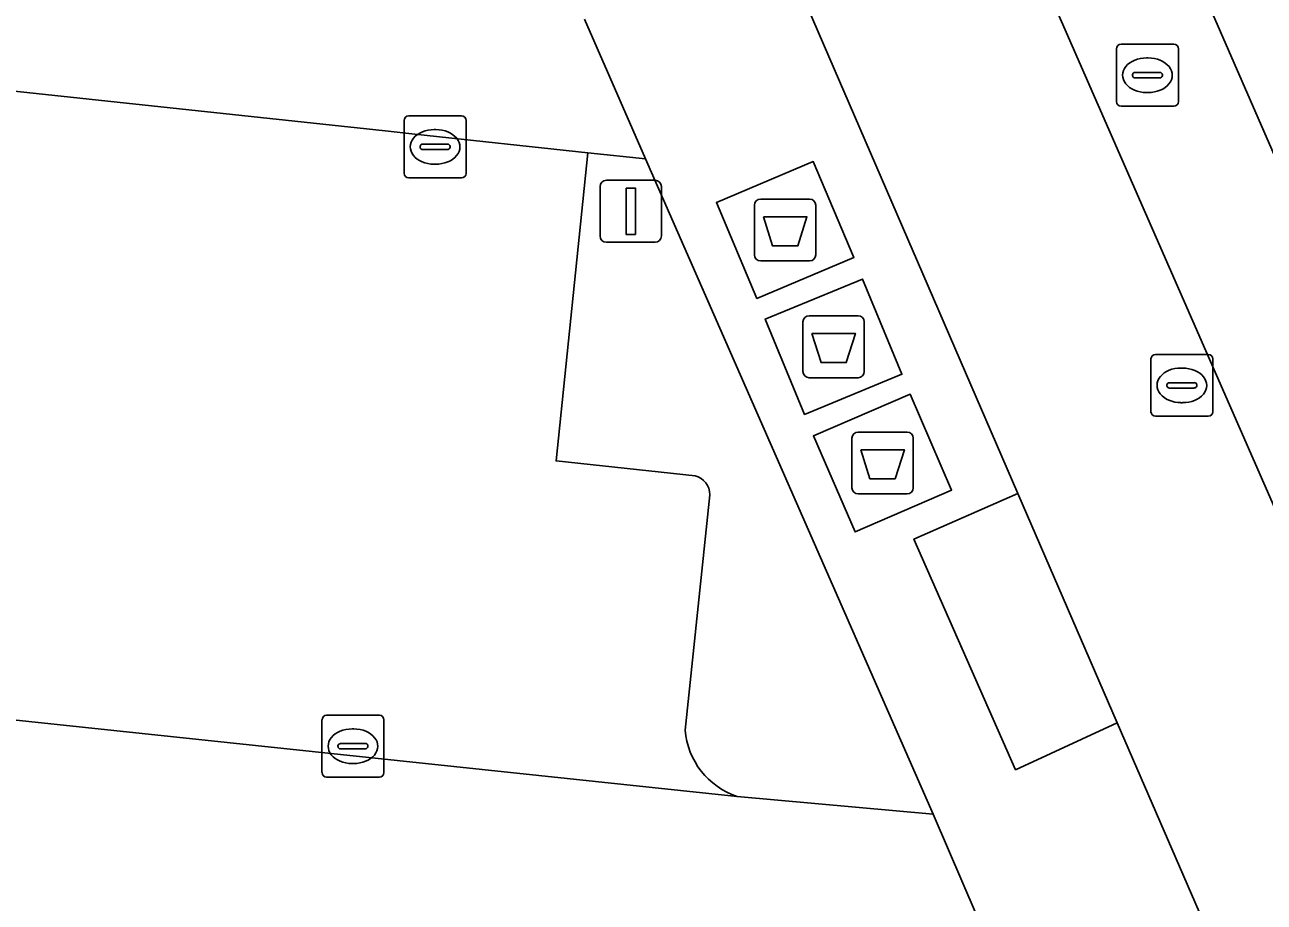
# Model space of a CAD drawing. Extents: x 162026 to 163502, y 387295 to 388169.
# Drawn here: x 162181.74 to 162201.76, y 387913.7 to 387927.88 of the extents above; entities that cross this region are included whole.
import ezdxf

# ---------------------------------------------------------------- set-up
doc = ezdxf.new("R2010")
doc.units = 0
for name, color, linetype in [('IMGEO_Afval_apart_plaats', 7, 'Continuous'), ('IMGEO_Groenvoorziening', 7, 'Continuous'), ('IMGEO_Kolk', 7, 'Continuous'), ('IMGEO_Lichtmast', 7, 'Continuous'), ('IMGEO_Parkeervlak_open', 7, 'Continuous'), ('IMGEO_Rijbaan_lokaal_open', 7, 'Continuous'), ('IMGEO_Rioolput', 7, 'Continuous'), ('IMGEO_Voetpad_gesloten', 7, 'Continuous'), ('IMGEO_Voetpad_open', 7, 'Continuous')]:
    doc.layers.add(name, color=color, linetype=linetype)

msp = doc.modelspace()

# ---------------------------------------------------------------- linework, layer by layer
at = {"layer": 'IMGEO_Afval_apart_plaats'}
for p, q in [((162193.629, 387925.065), (162194.419, 387925.065)), ((162194.419, 387925.065), (162193.629, 387925.065)), ((162193.529, 387924.165), (162193.529, 387924.965)), ((162193.529, 387924.965), (162193.529, 387924.165)), ((162194.519, 387924.965), (162194.519, 387924.165)), ((162194.519, 387924.165), (162194.519, 387924.965)), ((162194.419, 387924.065), (162193.629, 387924.065)), ((162193.629, 387924.065), (162194.419, 387924.065)), ((162194.312, 387922.279), (162194.312, 387923.079)), ((162194.312, 387923.079), (162194.312, 387922.279)), ((162194.412, 387923.179), (162195.202, 387923.179)), ((162195.202, 387923.179), (162194.412, 387923.179)), ((162195.302, 387923.079), (162195.302, 387922.279)), ((162195.302, 387922.279), (162195.302, 387923.079)), ((162195.202, 387922.179), (162194.412, 387922.179)), ((162194.412, 387922.179), (162195.202, 387922.179)), ((162195.203, 387921.301), (162195.993, 387921.301)), ((162195.993, 387921.301), (162195.203, 387921.301)), ((162195.103, 387920.401), (162195.103, 387921.201)), ((162195.103, 387921.201), (162195.103, 387920.401)), ((162196.093, 387921.201), (162196.093, 387920.401)), ((162196.093, 387920.401), (162196.093, 387921.201)), ((162195.993, 387920.301), (162195.203, 387920.301)), ((162195.203, 387920.301), (162195.993, 387920.301))]:
    msp.add_line(p, q, dxfattribs=at)
for points in [[(162193.672, 387924.779), (162194.376, 387924.779), (162194.227, 387924.309), (162193.821, 387924.309), (162193.672, 387924.779)], [(162194.455, 387922.893), (162195.159, 387922.893), (162195.01, 387922.423), (162194.604, 387922.423), (162194.455, 387922.893)], [(162195.246, 387921.015), (162195.95, 387921.015), (162195.801, 387920.545), (162195.395, 387920.545), (162195.246, 387921.015)]]:
    msp.add_lwpolyline(points, dxfattribs=at)
for centre, start, end in [((162193.629, 387924.965), 90, 180), ((162193.629, 387924.965), 90, 180), ((162194.419, 387924.965), 0, 90), ((162194.419, 387924.965), 360, 90), ((162193.629, 387924.165), 180, 270), ((162193.629, 387924.165), 180, 270), ((162194.419, 387924.165), 270, 0), ((162194.419, 387924.165), 270, 0), ((162194.412, 387923.079), 90, 180), ((162194.412, 387923.079), 90, 180), ((162195.202, 387923.079), 0, 90), ((162195.202, 387923.079), 360, 90), ((162194.412, 387922.279), 180, 270), ((162194.412, 387922.279), 180, 270), ((162195.202, 387922.279), 270, 0), ((162195.202, 387922.279), 270, 0), ((162195.203, 387921.201), 90, 180), ((162195.203, 387921.201), 90, 180), ((162195.993, 387921.201), 0, 90), ((162195.993, 387921.201), 360, 90), ((162195.203, 387920.401), 180, 270), ((162195.203, 387920.401), 180, 270), ((162195.993, 387920.401), 270, 0), ((162195.993, 387920.401), 270, 0)]:
    msp.add_arc(centre, 0.1, start, end, dxfattribs=at)
at = {"layer": 'IMGEO_Groenvoorziening'}
for points in [[(162191.766, 387925.714), (162190.837, 387925.814), (162190.322, 387920.835), (162192.57, 387920.595)], [(162193.251, 387915.414), (162196.417, 387915.126), (162191.766, 387925.714)], [(162192.809, 387920.288), (162192.411, 387916.485)]]:
    msp.add_lwpolyline(points, dxfattribs=at)
msp.add_lwpolyline([(162197.786, 387920.309), (162196.105, 387919.57), (162197.747, 387915.845), (162199.391, 387916.6)], close=True, dxfattribs=at)
for centre, radius, start, end in [((162192.483, 387920.281), 0.326, 1.2331, 74.5685), ((162193.629, 387916.576), 1.222, 184.2503, 251.9648)]:
    msp.add_arc(centre, radius, start, end, dxfattribs=at)
at = {"layer": 'IMGEO_Kolk'}
for p, q in [((162187.867, 387925.482), (162187.867, 387926.334)), ((162187.942, 387926.408), (162188.794, 387926.408)), ((162188.868, 387926.334), (162188.868, 387925.482)), ((162188.355, 387926.188), (162188.38, 387926.188)), ((162188.126, 387925.902), (162188.126, 387925.914)), ((162188.564, 387925.865), (162188.166, 387925.865)), ((162188.169, 387925.951), (162188.567, 387925.951)), ((162188.61, 387925.914), (162188.61, 387925.902)), ((162188.378, 387925.628), (162188.353, 387925.628)), ((162188.794, 387925.408), (162187.942, 387925.408)), ((162186.54, 387915.798), (162186.54, 387916.65)), ((162186.615, 387916.724), (162187.467, 387916.724)), ((162187.541, 387916.65), (162187.541, 387915.798)), ((162187.028, 387916.504), (162187.053, 387916.504)), ((162186.842, 387916.267), (162187.24, 387916.267)), ((162186.799, 387916.218), (162186.799, 387916.23)), ((162187.237, 387916.181), (162186.839, 387916.181)), ((162187.283, 387916.23), (162187.283, 387916.218)), ((162187.051, 387915.944), (162187.026, 387915.944)), ((162187.467, 387915.724), (162186.615, 387915.724))]:
    msp.add_line(p, q, dxfattribs=at)
for points in [[(162187.867, 387925.482), (162187.867, 387926.334)], [(162187.942, 387926.408), (162188.794, 387926.408)], [(162188.868, 387926.334), (162188.868, 387925.482)], [(162188.794, 387925.408), (162187.942, 387925.408)], [(162186.54, 387915.798), (162186.54, 387916.65)], [(162186.615, 387916.724), (162187.467, 387916.724)], [(162187.541, 387916.65), (162187.541, 387915.798)], [(162187.467, 387915.724), (162186.615, 387915.724)]]:
    msp.add_lwpolyline(points, dxfattribs=at)
for centre, radius, start, end in [((162187.944, 387926.332), 0.0765, 91.552, 178.448), ((162187.944, 387926.332), 0.0765, 91.552, 178.448), ((162188.792, 387926.332), 0.0765, 1.552, 88.448), ((162188.792, 387926.332), 0.0765, 1.552, 88.448), ((162188.166, 387925.911), 0.0403, 85.8775, 175.7526), ((162188.163, 387925.901), 0.0366, 178.938, 274.7102), ((162188.567, 387925.908), 0.043, 264.8664, 352.4533), ((162188.571, 387925.913), 0.0386, 1.7309, 96.639), ((162187.944, 387925.484), 0.0765, 181.552, 268.448), ((162187.944, 387925.484), 0.0765, 181.552, 268.448), ((162188.792, 387925.484), 0.0765, 271.552, 358.448), ((162188.792, 387925.484), 0.0765, 271.552, 358.448), ((162186.617, 387916.648), 0.0765, 91.552, 178.448), ((162186.617, 387916.648), 0.0765, 91.552, 178.448), ((162187.465, 387916.648), 0.0765, 1.552, 88.448), ((162187.465, 387916.648), 0.0765, 1.552, 88.448), ((162186.839, 387916.227), 0.0403, 85.8775, 175.7526), ((162187.244, 387916.229), 0.0386, 1.7309, 96.639), ((162186.836, 387916.217), 0.0366, 178.938, 274.7102), ((162187.24, 387916.224), 0.043, 264.8664, 352.4533), ((162186.617, 387915.8), 0.0765, 181.552, 268.448), ((162186.617, 387915.8), 0.0765, 181.552, 268.448), ((162187.465, 387915.8), 0.0765, 271.552, 358.448), ((162187.465, 387915.8), 0.0765, 271.552, 358.448)]:
    msp.add_arc(centre, radius, start, end, dxfattribs=at)
for centre, major_axis, ratio, start_param, end_param in [((162188.354, 387925.908), (-0.387, 0.002), 0.722429, 4.712389, 7.853982), ((162188.379, 387925.908), (-0.39, 0.002), 0.717154, 1.570796, 4.712389), ((162187.027, 387916.224), (-0.387, 0.002), 0.722429, 4.712389, 7.853982), ((162187.052, 387916.224), (-0.39, 0.002), 0.717154, 1.570796, 4.712389)]:
    msp.add_ellipse(centre, major_axis=major_axis, ratio=ratio, start_param=start_param, end_param=end_param, dxfattribs=at)
at = {"layer": 'IMGEO_Lichtmast'}
for p, q in [((162191.035, 387924.468), (162191.035, 387925.268)), ((162191.035, 387925.268), (162191.035, 387924.468)), ((162191.135, 387925.368), (162191.925, 387925.368)), ((162191.925, 387925.368), (162191.135, 387925.368)), ((162192.025, 387925.268), (162192.025, 387924.468)), ((162192.025, 387924.468), (162192.025, 387925.268)), ((162191.925, 387924.368), (162191.135, 387924.368)), ((162191.135, 387924.368), (162191.925, 387924.368))]:
    msp.add_line(p, q, dxfattribs=at)
msp.add_lwpolyline([(162191.455, 387925.243), (162191.605, 387925.243), (162191.605, 387924.493), (162191.455, 387924.493), (162191.455, 387925.243)], dxfattribs=at)
for centre, start, end in [((162191.135, 387925.268), 90, 180), ((162191.135, 387925.268), 90, 180), ((162191.925, 387925.268), 0, 90), ((162191.925, 387925.268), 360, 90), ((162191.135, 387924.468), 180, 270), ((162191.135, 387924.468), 180, 270), ((162191.925, 387924.468), 270, 0), ((162191.925, 387924.468), 270, 0)]:
    msp.add_arc(centre, 0.1, start, end, dxfattribs=at)
at = {"layer": 'IMGEO_Parkeervlak_open'}
for points in [[(162190.837, 387925.814), (162188.038, 387926.114), (162187.562, 387926.165), (162172.35, 387927.791)], [(162192.57, 387920.595), (162190.322, 387920.835), (162190.837, 387925.814)], [(162192.411, 387916.485), (162192.809, 387920.288)], [(162171.27, 387917.741), (162193.251, 387915.414)]]:
    msp.add_lwpolyline(points, dxfattribs=at)
for centre, radius, start, end in [((162192.483, 387920.281), 0.326, 1.2331, 74.5685), ((162193.629, 387916.576), 1.222, 184.2503, 251.9648)]:
    msp.add_arc(centre, radius, start, end, dxfattribs=at)
at = {"layer": 'IMGEO_Rijbaan_lokaal_open'}
for points in [[(162187.249, 387932.227), (162171.788, 387933.89), (162171.7, 387933.9), (162164.867, 387934.596), (162162.443, 387912.958), (162164.457, 387912.774), (162190.839, 387909.893), (162198.769, 387909.076), (162198.98, 387909.164), (162198.763, 387909.668), (162196.417, 387915.126), (162193.251, 387915.414), (162171.27, 387917.741), (162170.496, 387917.812)], [(162193.279, 387930.725), (162197.786, 387920.309), (162199.391, 387916.6), (162202.039, 387910.495), (162206.391, 387900.374), (162208.436, 387895.684), (162211.1, 387889.572), (162214.74, 387891.15), (162214.557, 387891.577), (162214.133, 387892.535), (162201.966, 387919.996), (162197.516, 387930.164)], [(162197.516, 387930.164), (162201.966, 387919.996), (162204.063, 387920.878), (162199.97, 387930.267)], [(162171.646, 387927.885), (162172.35, 387927.791), (162187.562, 387926.165), (162188.038, 387926.114), (162190.837, 387925.814), (162191.766, 387925.714), (162190.783, 387927.97)]]:
    msp.add_lwpolyline(points, dxfattribs=at)
at = {"layer": 'IMGEO_Rioolput'}
for p, q in [((162199.377, 387926.64), (162199.377, 387927.492)), ((162199.452, 387927.566), (162200.304, 387927.566)), ((162200.378, 387927.492), (162200.378, 387926.64)), ((162199.865, 387927.346), (162199.89, 387927.346)), ((162199.636, 387927.06), (162199.636, 387927.072)), ((162199.679, 387927.109), (162200.077, 387927.109)), ((162200.12, 387927.072), (162200.12, 387927.06)), ((162200.074, 387927.023), (162199.676, 387927.023)), ((162199.888, 387926.786), (162199.863, 387926.786)), ((162200.304, 387926.566), (162199.452, 387926.566)), ((162199.934, 387921.629), (162199.934, 387922.481)), ((162200.009, 387922.555), (162200.861, 387922.555)), ((162200.935, 387922.481), (162200.935, 387921.629)), ((162200.422, 387922.335), (162200.447, 387922.335)), ((162200.193, 387922.049), (162200.193, 387922.061)), ((162200.236, 387922.098), (162200.634, 387922.098)), ((162200.677, 387922.061), (162200.677, 387922.049)), ((162200.631, 387922.012), (162200.233, 387922.012)), ((162200.445, 387921.775), (162200.42, 387921.775)), ((162200.861, 387921.555), (162200.009, 387921.555))]:
    msp.add_line(p, q, dxfattribs=at)
for points in [[(162199.377, 387926.64), (162199.377, 387927.492)], [(162199.452, 387927.566), (162200.304, 387927.566)], [(162200.378, 387927.492), (162200.378, 387926.64)], [(162200.304, 387926.566), (162199.452, 387926.566)], [(162199.934, 387921.629), (162199.934, 387922.481)], [(162200.009, 387922.555), (162200.861, 387922.555)], [(162200.935, 387922.481), (162200.935, 387921.629)], [(162200.861, 387921.555), (162200.009, 387921.555)]]:
    msp.add_lwpolyline(points, dxfattribs=at)
for centre, radius, start, end in [((162199.454, 387927.49), 0.0765, 91.552, 178.448), ((162199.454, 387927.49), 0.0765, 91.552, 178.448), ((162200.302, 387927.49), 0.0765, 1.552, 88.448), ((162200.302, 387927.49), 0.0765, 1.552, 88.448), ((162199.676, 387927.069), 0.0403, 85.8775, 175.7526), ((162199.673, 387927.059), 0.0366, 178.938, 274.7102), ((162200.077, 387927.066), 0.043, 264.8664, 352.4533), ((162200.081, 387927.071), 0.0386, 1.7309, 96.639), ((162199.454, 387926.642), 0.0765, 181.552, 268.448), ((162199.454, 387926.642), 0.0765, 181.552, 268.448), ((162200.302, 387926.642), 0.0765, 271.552, 358.448), ((162200.302, 387926.642), 0.0765, 271.552, 358.448), ((162200.011, 387922.479), 0.0765, 91.552, 178.448), ((162200.011, 387922.479), 0.0765, 91.552, 178.448), ((162200.859, 387922.479), 0.0765, 1.552, 88.448), ((162200.859, 387922.479), 0.0765, 1.552, 88.448), ((162200.233, 387922.058), 0.0403, 85.8775, 175.7526), ((162200.23, 387922.048), 0.0366, 178.938, 274.7102), ((162200.634, 387922.055), 0.043, 264.8664, 352.4533), ((162200.638, 387922.06), 0.0386, 1.7309, 96.639), ((162200.011, 387921.631), 0.0765, 181.552, 268.448), ((162200.011, 387921.631), 0.0765, 181.552, 268.448), ((162200.859, 387921.631), 0.0765, 271.552, 358.448), ((162200.859, 387921.631), 0.0765, 271.552, 358.448)]:
    msp.add_arc(centre, radius, start, end, dxfattribs=at)
for centre, major_axis, ratio, start_param, end_param in [((162199.864, 387927.066), (-0.387, 0.002), 0.722429, 4.712389, 7.853982), ((162199.889, 387927.066), (-0.39, 0.002), 0.717154, 1.570796, 4.712389), ((162200.421, 387922.055), (-0.387, 0.002), 0.722429, 4.712389, 7.853982), ((162200.446, 387922.055), (-0.39, 0.002), 0.717154, 1.570796, 4.712389)]:
    msp.add_ellipse(centre, major_axis=major_axis, ratio=ratio, start_param=start_param, end_param=end_param, dxfattribs=at)
at = {"layer": 'IMGEO_Voetpad_gesloten'}
for points in [[(162194.479, 387925.67), (162192.913, 387925.008), (162193.568, 387923.46), (162195.134, 387924.122)], [(162195.275, 387923.773), (162193.703, 387923.125), (162194.338, 387921.585), (162195.91, 387922.233)], [(162196.042, 387921.914), (162194.482, 387921.238), (162195.154, 387919.687), (162196.714, 387920.363)]]:
    msp.add_lwpolyline(points, close=True, dxfattribs=at)
at = {"layer": 'IMGEO_Voetpad_open'}
for points in [[(162200.396, 387909.773), (162202.039, 387910.495), (162199.391, 387916.6), (162197.747, 387915.845), (162196.105, 387919.57), (162197.786, 387920.309), (162193.279, 387930.725)], [(162199.97, 387930.267), (162204.063, 387920.878), (162206.039, 387921.731), (162207.985, 387917.244), (162205.968, 387916.454), (162208.23, 387911.16), (162210.241, 387912.052), (162212.142, 387907.612), (162210.149, 387906.788), (162213.151, 387899.869), (162215.128, 387900.695), (162217.38, 387895.491), (162215.43, 387894.623), (162218.278, 387888), (162220.244, 387888.884), (162222.164, 387884.48), (162220.187, 387883.585), (162224.859, 387872.782), (162226.693, 387873.584), (162228.724, 387868.882), (162226.899, 387868.081), (162230.255, 387860.338)], [(162190.783, 387927.97), (162191.766, 387925.714), (162196.417, 387915.126), (162198.763, 387909.668), (162198.98, 387909.164), (162200.687, 387905.213)]]:
    msp.add_lwpolyline(points, dxfattribs=at)
for points in [[(162193.568, 387923.46), (162192.913, 387925.008), (162194.479, 387925.67), (162195.134, 387924.122)], [(162193.703, 387923.125), (162195.275, 387923.773), (162195.91, 387922.233), (162194.338, 387921.585)], [(162195.154, 387919.687), (162194.482, 387921.238), (162196.042, 387921.914), (162196.714, 387920.363)]]:
    msp.add_lwpolyline(points, close=True, dxfattribs=at)

doc.saveas('drawing.dxf')
